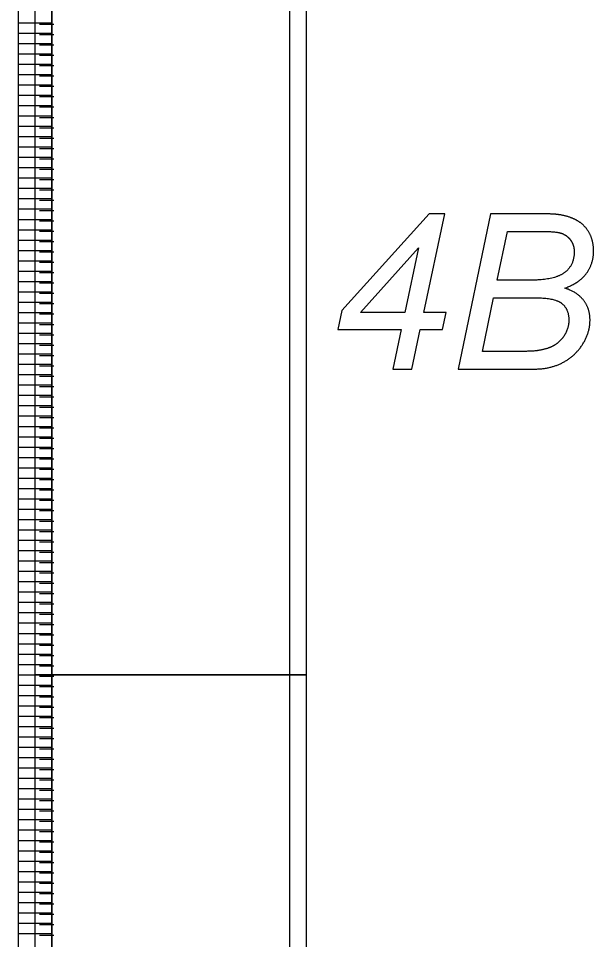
# Model space of a CAD drawing. Extents: x 12522 to 13018, y 1124 to 1902.
# Drawn here: x 12563.34 to 12578.9, y 1560.39 to 1585.31 of the extents above; entities that cross this region are included whole.
import ezdxf

# ---------------------------------------------------------------- set-up
doc = ezdxf.new("R2010")
doc.units = 0
doc.layers.add('SC_Scratch1', color=7, linetype='Continuous')

msp = doc.modelspace()

# ---------------------------------------------------------------- linework, layer by layer
at = {"layer": 'SC_Scratch1'}
for p, q in [((12563.336, 1567.551), (12563.336, 1587.711)), ((12563.336, 1567.551), (12563.336, 1587.711)), ((12564.236, 1567.551), (12564.236, 1587.711)), ((12564.236, 1587.711), (12564.236, 1567.551)), ((12564.236, 1567.551), (12564.236, 1587.711)), ((12563.336, 1585.191), (12564.236, 1585.191)), ((12563.336, 1585.191), (12564.236, 1585.191)), ((12564.293, 1585.141), (12563.909, 1585.141)), ((12563.336, 1584.911), (12564.236, 1584.911)), ((12563.336, 1584.911), (12564.236, 1584.911)), ((12564.293, 1584.861), (12563.909, 1584.861)), ((12563.336, 1584.631), (12564.236, 1584.631)), ((12563.336, 1584.631), (12564.236, 1584.631)), ((12564.293, 1584.581), (12563.909, 1584.581)), ((12563.336, 1584.351), (12564.236, 1584.351)), ((12563.336, 1584.351), (12564.236, 1584.351)), ((12564.293, 1584.301), (12563.909, 1584.301)), ((12563.336, 1584.071), (12564.236, 1584.071)), ((12563.336, 1584.071), (12564.236, 1584.071)), ((12564.293, 1584.021), (12563.909, 1584.021)), ((12563.336, 1583.791), (12564.236, 1583.791)), ((12563.336, 1583.791), (12564.236, 1583.791)), ((12564.293, 1583.741), (12563.909, 1583.741)), ((12563.336, 1583.511), (12564.236, 1583.511)), ((12563.336, 1583.511), (12564.236, 1583.511)), ((12564.293, 1583.461), (12563.909, 1583.461)), ((12563.336, 1583.231), (12564.236, 1583.231)), ((12563.336, 1583.231), (12564.236, 1583.231)), ((12564.293, 1583.181), (12563.909, 1583.181)), ((12563.336, 1582.951), (12564.236, 1582.951)), ((12563.336, 1582.951), (12564.236, 1582.951)), ((12563.336, 1582.671), (12564.236, 1582.671)), ((12563.336, 1582.671), (12564.236, 1582.671)), ((12564.293, 1582.901), (12563.909, 1582.901)), ((12564.293, 1582.621), (12563.909, 1582.621)), ((12563.336, 1582.391), (12564.236, 1582.391)), ((12563.336, 1582.391), (12564.236, 1582.391)), ((12564.293, 1582.341), (12563.909, 1582.341)), ((12563.336, 1582.111), (12564.236, 1582.111)), ((12563.336, 1582.111), (12564.236, 1582.111)), ((12564.293, 1582.061), (12563.909, 1582.061)), ((12563.336, 1581.831), (12564.236, 1581.831)), ((12563.336, 1581.831), (12564.236, 1581.831)), ((12564.293, 1581.781), (12563.909, 1581.781)), ((12563.336, 1581.551), (12564.236, 1581.551)), ((12563.336, 1581.551), (12564.236, 1581.551)), ((12564.293, 1581.501), (12563.909, 1581.501)), ((12563.336, 1581.271), (12564.236, 1581.271)), ((12563.336, 1581.271), (12564.236, 1581.271)), ((12564.293, 1581.221), (12563.909, 1581.221)), ((12563.336, 1580.991), (12564.236, 1580.991)), ((12563.336, 1580.991), (12564.236, 1580.991)), ((12564.293, 1580.941), (12563.909, 1580.941)), ((12563.336, 1580.711), (12564.236, 1580.711)), ((12563.336, 1580.711), (12564.236, 1580.711)), ((12563.336, 1580.431), (12564.236, 1580.431)), ((12563.336, 1580.431), (12564.236, 1580.431)), ((12564.293, 1580.661), (12563.909, 1580.661)), ((12564.293, 1580.381), (12563.909, 1580.381)), ((12563.336, 1580.151), (12564.236, 1580.151)), ((12563.336, 1580.151), (12564.236, 1580.151)), ((12564.293, 1580.101), (12563.909, 1580.101)), ((12563.336, 1579.871), (12564.236, 1579.871)), ((12563.336, 1579.871), (12564.236, 1579.871)), ((12564.293, 1579.821), (12563.909, 1579.821)), ((12563.336, 1579.591), (12564.236, 1579.591)), ((12563.336, 1579.591), (12564.236, 1579.591)), ((12564.293, 1579.541), (12563.909, 1579.541)), ((12563.336, 1579.311), (12564.236, 1579.311)), ((12563.336, 1579.311), (12564.236, 1579.311)), ((12564.293, 1579.261), (12563.909, 1579.261)), ((12563.336, 1579.031), (12564.236, 1579.031)), ((12563.336, 1579.031), (12564.236, 1579.031)), ((12564.293, 1578.981), (12563.909, 1578.981)), ((12563.336, 1578.751), (12564.236, 1578.751)), ((12563.336, 1578.751), (12564.236, 1578.751)), ((12564.293, 1578.701), (12563.909, 1578.701)), ((12563.336, 1578.471), (12564.236, 1578.471)), ((12563.336, 1578.471), (12564.236, 1578.471)), ((12563.336, 1578.191), (12564.236, 1578.191)), ((12563.336, 1578.191), (12564.236, 1578.191)), ((12564.293, 1578.421), (12563.909, 1578.421)), ((12564.293, 1578.141), (12563.909, 1578.141)), ((12563.336, 1577.911), (12564.236, 1577.911)), ((12563.336, 1577.911), (12564.236, 1577.911)), ((12564.293, 1577.861), (12563.909, 1577.861)), ((12563.336, 1577.631), (12564.236, 1577.631)), ((12563.336, 1577.631), (12564.236, 1577.631)), ((12564.293, 1577.581), (12563.909, 1577.581)), ((12563.336, 1577.351), (12564.236, 1577.351)), ((12563.336, 1577.351), (12564.236, 1577.351)), ((12564.293, 1577.301), (12563.909, 1577.301)), ((12563.336, 1577.071), (12564.236, 1577.071)), ((12563.336, 1577.071), (12564.236, 1577.071)), ((12564.293, 1577.021), (12563.909, 1577.021)), ((12563.336, 1576.791), (12564.236, 1576.791)), ((12563.336, 1576.791), (12564.236, 1576.791)), ((12564.293, 1576.741), (12563.909, 1576.741)), ((12563.336, 1576.511), (12564.236, 1576.511)), ((12563.336, 1576.511), (12564.236, 1576.511)), ((12564.293, 1576.461), (12563.909, 1576.461)), ((12563.336, 1576.231), (12564.236, 1576.231)), ((12563.336, 1576.231), (12564.236, 1576.231)), ((12563.336, 1575.951), (12564.236, 1575.951)), ((12563.336, 1575.951), (12564.236, 1575.951)), ((12564.293, 1576.181), (12563.909, 1576.181)), ((12564.293, 1575.901), (12563.909, 1575.901)), ((12563.336, 1575.671), (12564.236, 1575.671)), ((12563.336, 1575.671), (12564.236, 1575.671)), ((12564.293, 1575.621), (12563.909, 1575.621)), ((12563.336, 1575.391), (12564.236, 1575.391)), ((12563.336, 1575.391), (12564.236, 1575.391)), ((12564.293, 1575.341), (12563.909, 1575.341)), ((12563.336, 1575.111), (12564.236, 1575.111)), ((12563.336, 1575.111), (12564.236, 1575.111)), ((12564.293, 1575.061), (12563.909, 1575.061)), ((12563.336, 1574.831), (12564.236, 1574.831)), ((12563.336, 1574.831), (12564.236, 1574.831)), ((12564.293, 1574.781), (12563.909, 1574.781)), ((12563.336, 1574.551), (12564.236, 1574.551)), ((12563.336, 1574.551), (12564.236, 1574.551)), ((12564.293, 1574.501), (12563.909, 1574.501)), ((12563.336, 1574.271), (12564.236, 1574.271)), ((12563.336, 1574.271), (12564.236, 1574.271)), ((12564.293, 1574.221), (12563.909, 1574.221)), ((12563.336, 1573.991), (12564.236, 1573.991)), ((12563.336, 1573.991), (12564.236, 1573.991)), ((12563.336, 1573.711), (12564.236, 1573.711)), ((12563.336, 1573.711), (12564.236, 1573.711)), ((12564.293, 1573.941), (12563.909, 1573.941)), ((12564.293, 1573.661), (12563.909, 1573.661)), ((12563.336, 1573.431), (12564.236, 1573.431)), ((12563.336, 1573.431), (12564.236, 1573.431)), ((12564.293, 1573.381), (12563.909, 1573.381)), ((12563.336, 1573.151), (12564.236, 1573.151)), ((12563.336, 1573.151), (12564.236, 1573.151)), ((12564.293, 1573.101), (12563.909, 1573.101)), ((12563.336, 1572.871), (12564.236, 1572.871)), ((12563.336, 1572.871), (12564.236, 1572.871)), ((12564.293, 1572.821), (12563.909, 1572.821)), ((12563.336, 1572.591), (12564.236, 1572.591)), ((12563.336, 1572.591), (12564.236, 1572.591)), ((12564.293, 1572.541), (12563.909, 1572.541)), ((12563.336, 1572.311), (12564.236, 1572.311)), ((12563.336, 1572.311), (12564.236, 1572.311)), ((12564.293, 1572.261), (12563.909, 1572.261)), ((12563.336, 1572.031), (12564.236, 1572.031)), ((12563.336, 1572.031), (12564.236, 1572.031)), ((12564.293, 1571.981), (12563.909, 1571.981)), ((12563.336, 1571.751), (12564.236, 1571.751)), ((12563.336, 1571.751), (12564.236, 1571.751)), ((12563.336, 1571.471), (12564.236, 1571.471)), ((12563.336, 1571.471), (12564.236, 1571.471)), ((12564.293, 1571.701), (12563.909, 1571.701)), ((12564.293, 1571.421), (12563.909, 1571.421)), ((12563.336, 1571.191), (12564.236, 1571.191)), ((12563.336, 1571.191), (12564.236, 1571.191)), ((12564.293, 1571.141), (12563.909, 1571.141)), ((12563.336, 1570.911), (12564.236, 1570.911)), ((12563.336, 1570.911), (12564.236, 1570.911)), ((12564.293, 1570.861), (12563.909, 1570.861)), ((12563.336, 1570.631), (12564.236, 1570.631)), ((12563.336, 1570.631), (12564.236, 1570.631)), ((12564.293, 1570.581), (12563.909, 1570.581)), ((12563.336, 1570.351), (12564.236, 1570.351)), ((12563.336, 1570.351), (12564.236, 1570.351)), ((12564.293, 1570.301), (12563.909, 1570.301)), ((12563.336, 1570.071), (12564.236, 1570.071)), ((12563.336, 1570.071), (12564.236, 1570.071)), ((12564.293, 1570.021), (12563.909, 1570.021)), ((12563.336, 1569.791), (12564.236, 1569.791)), ((12563.336, 1569.791), (12564.236, 1569.791)), ((12564.293, 1569.741), (12563.909, 1569.741)), ((12563.336, 1569.511), (12564.236, 1569.511)), ((12563.336, 1569.511), (12564.236, 1569.511)), ((12563.336, 1569.231), (12564.236, 1569.231)), ((12563.336, 1569.231), (12564.236, 1569.231)), ((12564.293, 1569.461), (12563.909, 1569.461)), ((12564.293, 1569.181), (12563.909, 1569.181)), ((12563.336, 1568.951), (12564.236, 1568.951)), ((12563.336, 1568.951), (12564.236, 1568.951)), ((12564.293, 1568.901), (12563.909, 1568.901)), ((12563.336, 1568.671), (12564.236, 1568.671)), ((12563.336, 1568.671), (12564.236, 1568.671)), ((12564.293, 1568.621), (12563.909, 1568.621)), ((12563.336, 1568.391), (12564.236, 1568.391)), ((12563.336, 1568.391), (12564.236, 1568.391)), ((12564.293, 1568.341), (12563.909, 1568.341)), ((12563.336, 1568.111), (12564.236, 1568.111)), ((12563.336, 1568.111), (12564.236, 1568.111)), ((12564.293, 1568.061), (12563.909, 1568.061)), ((12563.336, 1567.831), (12564.236, 1567.831)), ((12563.336, 1567.831), (12564.236, 1567.831)), ((12564.293, 1567.781), (12563.909, 1567.781)), ((12563.336, 1567.551), (12564.236, 1567.551)), ((12563.336, 1547.391), (12563.336, 1567.551)), ((12563.336, 1567.551), (12564.236, 1567.551)), ((12563.336, 1567.551), (12564.236, 1567.551)), ((12563.336, 1547.391), (12563.336, 1567.551)), ((12563.336, 1567.551), (12564.236, 1567.551)), ((12564.293, 1567.501), (12563.909, 1567.501)), ((12564.236, 1547.391), (12564.236, 1567.551)), ((12564.236, 1567.551), (12564.236, 1547.391)), ((12564.236, 1547.391), (12564.236, 1567.551)), ((12563.336, 1567.271), (12564.236, 1567.271)), ((12563.336, 1567.271), (12564.236, 1567.271)), ((12564.293, 1567.221), (12563.909, 1567.221)), ((12563.336, 1566.991), (12564.236, 1566.991)), ((12563.336, 1566.991), (12564.236, 1566.991)), ((12564.293, 1566.941), (12563.909, 1566.941)), ((12563.336, 1566.711), (12564.236, 1566.711)), ((12563.336, 1566.711), (12564.236, 1566.711)), ((12564.293, 1566.661), (12563.909, 1566.661)), ((12563.336, 1566.431), (12564.236, 1566.431)), ((12563.336, 1566.431), (12564.236, 1566.431)), ((12564.293, 1566.381), (12563.909, 1566.381)), ((12563.336, 1566.151), (12564.236, 1566.151)), ((12563.336, 1566.151), (12564.236, 1566.151)), ((12564.293, 1566.101), (12563.909, 1566.101)), ((12563.336, 1565.871), (12564.236, 1565.871)), ((12563.336, 1565.871), (12564.236, 1565.871)), ((12564.293, 1565.821), (12563.909, 1565.821)), ((12563.336, 1565.591), (12564.236, 1565.591)), ((12563.336, 1565.591), (12564.236, 1565.591)), ((12564.293, 1565.541), (12563.909, 1565.541)), ((12563.336, 1565.311), (12564.236, 1565.311)), ((12563.336, 1565.311), (12564.236, 1565.311)), ((12564.293, 1565.261), (12563.909, 1565.261)), ((12563.336, 1565.031), (12564.236, 1565.031)), ((12563.336, 1565.031), (12564.236, 1565.031)), ((12564.293, 1564.981), (12563.909, 1564.981)), ((12563.336, 1564.751), (12564.236, 1564.751)), ((12563.336, 1564.751), (12564.236, 1564.751)), ((12564.293, 1564.701), (12563.909, 1564.701)), ((12563.336, 1564.471), (12564.236, 1564.471)), ((12563.336, 1564.471), (12564.236, 1564.471)), ((12564.293, 1564.421), (12563.909, 1564.421)), ((12563.336, 1564.191), (12564.236, 1564.191)), ((12563.336, 1564.191), (12564.236, 1564.191)), ((12564.293, 1564.141), (12563.909, 1564.141)), ((12563.336, 1563.911), (12564.236, 1563.911)), ((12563.336, 1563.911), (12564.236, 1563.911)), ((12564.293, 1563.861), (12563.909, 1563.861)), ((12563.336, 1563.631), (12564.236, 1563.631)), ((12563.336, 1563.631), (12564.236, 1563.631)), ((12564.293, 1563.581), (12563.909, 1563.581)), ((12563.336, 1563.351), (12564.236, 1563.351)), ((12563.336, 1563.351), (12564.236, 1563.351)), ((12564.293, 1563.301), (12563.909, 1563.301)), ((12563.336, 1563.071), (12564.236, 1563.071)), ((12563.336, 1563.071), (12564.236, 1563.071)), ((12564.293, 1563.021), (12563.909, 1563.021)), ((12563.336, 1562.791), (12564.236, 1562.791)), ((12563.336, 1562.791), (12564.236, 1562.791)), ((12564.293, 1562.741), (12563.909, 1562.741)), ((12563.336, 1562.511), (12564.236, 1562.511)), ((12563.336, 1562.511), (12564.236, 1562.511)), ((12564.293, 1562.461), (12563.909, 1562.461)), ((12563.336, 1562.231), (12564.236, 1562.231)), ((12563.336, 1562.231), (12564.236, 1562.231)), ((12564.293, 1562.181), (12563.909, 1562.181)), ((12563.336, 1561.951), (12564.236, 1561.951)), ((12563.336, 1561.951), (12564.236, 1561.951)), ((12564.293, 1561.901), (12563.909, 1561.901)), ((12563.336, 1561.671), (12564.236, 1561.671)), ((12563.336, 1561.671), (12564.236, 1561.671)), ((12564.293, 1561.621), (12563.909, 1561.621)), ((12563.336, 1561.391), (12564.236, 1561.391)), ((12563.336, 1561.391), (12564.236, 1561.391)), ((12564.293, 1561.341), (12563.909, 1561.341)), ((12563.336, 1561.111), (12564.236, 1561.111)), ((12563.336, 1561.111), (12564.236, 1561.111)), ((12564.293, 1561.061), (12563.909, 1561.061)), ((12563.336, 1560.831), (12564.236, 1560.831)), ((12563.336, 1560.831), (12564.236, 1560.831)), ((12564.293, 1560.781), (12563.909, 1560.781)), ((12563.336, 1560.551), (12564.236, 1560.551)), ((12563.336, 1560.551), (12564.236, 1560.551)), ((12564.293, 1560.501), (12563.909, 1560.501))]:
    msp.add_line(p, q, dxfattribs=at)
for points in [[(12563.786, 1587.711), (12571.126, 1587.711), (12571.126, 1567.551), (12563.786, 1567.551)], [(12564.236, 1587.711), (12570.676, 1587.711), (12570.676, 1567.551), (12564.236, 1567.551)], [(12564.236, 1587.711), (12570.676, 1587.711), (12570.676, 1567.551), (12564.236, 1567.551)], [(12573.468, 1575.821), (12573.985, 1575.821), (12574.212, 1576.893), (12574.813, 1576.893), (12574.909, 1577.351), (12574.31, 1577.351), (12574.877, 1580.021), (12574.451, 1580.021), (12572.092, 1577.405), (12571.983, 1576.893), (12573.696, 1576.893)], [(12573.468, 1575.821), (12573.985, 1575.821), (12574.212, 1576.893), (12574.813, 1576.893), (12574.909, 1577.351), (12574.31, 1577.351), (12574.877, 1580.021), (12574.451, 1580.021), (12572.092, 1577.405), (12571.983, 1576.893), (12573.696, 1576.893)], [(12573.793, 1577.351), (12572.593, 1577.351), (12574.165, 1579.103)], [(12573.793, 1577.351), (12572.593, 1577.351), (12574.165, 1579.103)], [(12563.786, 1567.551), (12571.126, 1567.551), (12571.126, 1547.391), (12563.786, 1547.391)], [(12564.236, 1567.551), (12570.676, 1567.551), (12570.676, 1547.391), (12564.236, 1547.391)], [(12564.236, 1567.551), (12570.676, 1567.551), (12570.676, 1547.391), (12564.236, 1547.391)]]:
    msp.add_lwpolyline(points, close=True, dxfattribs=at)
for points in [[(12577.45, 1580.021), (12576.109, 1580.021), (12575.232, 1575.821), (12577.313, 1575.821)], [(12577.45, 1580.021), (12576.109, 1580.021), (12575.232, 1575.821), (12577.313, 1575.821)], [(12577.188, 1578.225), (12576.293, 1578.225), (12576.568, 1579.544), (12577.507, 1579.544)], [(12577.188, 1578.225), (12576.293, 1578.225), (12576.568, 1579.544), (12577.507, 1579.544)], [(12576.883, 1576.298), (12575.891, 1576.298), (12576.193, 1577.748), (12577.31, 1577.748)], [(12576.883, 1576.298), (12575.891, 1576.298), (12576.193, 1577.748), (12577.31, 1577.748)]]:
    msp.add_lwpolyline(points, dxfattribs=at)
for points in [[(12577.994, 1579.992), (12577.816, 1580.021), (12577.45, 1580.021)], [(12577.994, 1579.992), (12577.816, 1580.021), (12577.45, 1580.021)], [(12578.483, 1579.821), (12578.283, 1579.943), (12577.994, 1579.992)], [(12578.483, 1579.821), (12578.283, 1579.943), (12577.994, 1579.992)], [(12578.791, 1579.489), (12578.682, 1579.7), (12578.483, 1579.821)], [(12578.791, 1579.489), (12578.682, 1579.7), (12578.483, 1579.821)], [(12577.507, 1579.544), (12577.909, 1579.544), (12578.055, 1579.485)], [(12577.507, 1579.544), (12577.909, 1579.544), (12578.055, 1579.485)], [(12578.055, 1579.485), (12578.201, 1579.426), (12578.288, 1579.297)], [(12578.055, 1579.485), (12578.201, 1579.426), (12578.288, 1579.297)], [(12578.901, 1579.023), (12578.901, 1579.278), (12578.791, 1579.489)], [(12578.901, 1579.023), (12578.901, 1579.278), (12578.791, 1579.489)], [(12578.288, 1579.297), (12578.376, 1579.167), (12578.376, 1578.989)], [(12578.288, 1579.297), (12578.376, 1579.167), (12578.376, 1578.989)], [(12578.376, 1578.989), (12578.376, 1578.616), (12578.102, 1578.42)], [(12578.376, 1578.989), (12578.376, 1578.616), (12578.102, 1578.42)], [(12578.709, 1578.412), (12578.901, 1578.676), (12578.901, 1579.023)], [(12578.709, 1578.412), (12578.901, 1578.676), (12578.901, 1579.023)], [(12578.102, 1578.42), (12577.829, 1578.225), (12577.188, 1578.225)], [(12578.102, 1578.42), (12577.829, 1578.225), (12577.188, 1578.225)], [(12578.123, 1578.011), (12578.517, 1578.148), (12578.709, 1578.412)], [(12578.123, 1578.011), (12578.517, 1578.148), (12578.709, 1578.412)], [(12578.635, 1577.674), (12578.465, 1577.899), (12578.123, 1578.011)], [(12578.635, 1577.674), (12578.465, 1577.899), (12578.123, 1578.011)], [(12577.31, 1577.748), (12577.853, 1577.748), (12578.042, 1577.595)], [(12577.31, 1577.748), (12577.853, 1577.748), (12578.042, 1577.595)], [(12578.042, 1577.595), (12578.231, 1577.442), (12578.231, 1577.147)], [(12578.042, 1577.595), (12578.231, 1577.442), (12578.231, 1577.147)], [(12578.804, 1577.149), (12578.804, 1577.45), (12578.635, 1577.674)], [(12578.804, 1577.149), (12578.804, 1577.45), (12578.635, 1577.674)], [(12578.231, 1577.147), (12578.231, 1576.95), (12578.133, 1576.77)], [(12578.231, 1577.147), (12578.231, 1576.95), (12578.133, 1576.77)], [(12578.601, 1576.485), (12578.804, 1576.803), (12578.804, 1577.149)], [(12578.601, 1576.485), (12578.804, 1576.803), (12578.804, 1577.149)], [(12578.133, 1576.77), (12578.035, 1576.59), (12577.863, 1576.479)], [(12578.133, 1576.77), (12578.035, 1576.59), (12577.863, 1576.479)], [(12577.863, 1576.479), (12577.691, 1576.369), (12577.415, 1576.324)], [(12577.863, 1576.479), (12577.691, 1576.369), (12577.415, 1576.324)], [(12578.062, 1575.994), (12578.397, 1576.167), (12578.601, 1576.485)], [(12578.062, 1575.994), (12578.397, 1576.167), (12578.601, 1576.485)], [(12577.415, 1576.324), (12577.278, 1576.298), (12576.883, 1576.298)], [(12577.415, 1576.324), (12577.278, 1576.298), (12576.883, 1576.298)], [(12577.313, 1575.821), (12577.726, 1575.821), (12578.062, 1575.994)], [(12577.313, 1575.821), (12577.726, 1575.821), (12578.062, 1575.994)]]:
    msp.add_open_spline(points, degree=2, dxfattribs=at)

doc.saveas('drawing.dxf')
